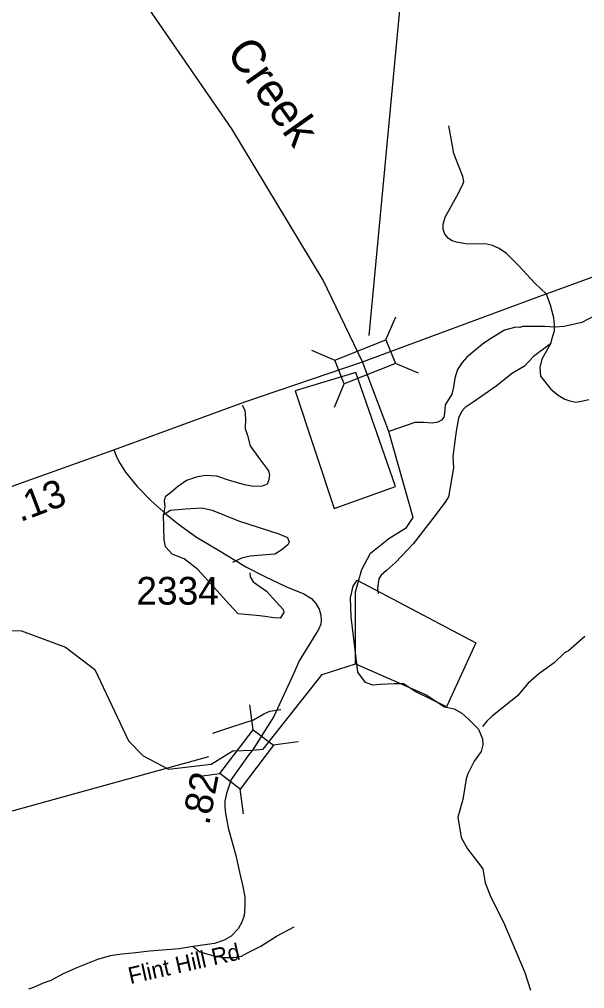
# Model space of a CAD drawing. Extents: x 1248224 to 1454986, y 825081 to 985870.
# Drawn here: x 1374901 to 1377448, y 892471 to 896840 of the extents above; entities that cross this region are included whole.
import ezdxf

# ---------------------------------------------------------------- set-up
doc = ezdxf.new("R2010")
doc.units = 0
for name, color, linetype in [('Exist Boundary Political City Limit New', 7, 'Continuous'), ('Exist Hydrographic Creek Single Shore', 7, 'Continuous'), ('Exist Hydrographic Creek Single Shore Label', 7, 'Continuous'), ('Exist Hydrographic Misc Water Feature', 7, 'Continuous'), ('Exist Road Non-System Type 51', 7, 'Continuous'), ('Exist Road Primary NC Attributed', 7, 'Continuous'), ('Exist Road Primary NC Mileage Hundredths English Label', 7, 'Continuous'), ('Exist Road Primary NC Structure Standard Bridge CELL', 7, 'Continuous'), ('Exist Road Primary NC Structure Standard Bridge Number Label', 7, 'Continuous'), ('Exist Road Secondary Mileage Hundredths English Label', 7, 'Continuous'), ('Exist Road Secondary Structure Standard Bridge CELL', 7, 'Continuous'), ('Exist Road Secondary Structure Standard Bridge Number Label', 7, 'Continuous'), ('Exist Road Secondary Type 51 Attributed', 7, 'Continuous'), ('Exist Road Secondary Type 51 Label', 7, 'Continuous'), ('Exist Road Secondary Type 51 Number Label', 7, 'Continuous'), ('Map Preparation Boundary City Limit Buffer Line', 7, 'Continuous')]:
    doc.layers.add(name, color=color, linetype=linetype)

msp = doc.modelspace()

# ---------------------------------------------------------------- linework, layer by layer
at = {"layer": 'Exist Boundary Political City Limit New'}
for p, q in [((1376417.9, 895248.7), (1376144.6, 895165.7)), ((1376596.5, 894734.1), (1376417.9, 895248.7)), ((1376144.6, 895165.7), (1376320.2, 894635.8)), ((1376320.2, 894635.8), (1376596.5, 894734.1)), ((1376405.5, 894284.5), (1376424, 894312.1)), ((1376424, 894312.1), (1376958.2, 894029.5)), ((1376393.3, 894232.2), (1376405.5, 894284.5)), ((1376396.3, 894146.2), (1376393.3, 894232.2)), ((1376414.8, 893998.7), (1376396.3, 894146.2)), ((1376427, 893897.4), (1376414.8, 893998.7)), ((1376958.2, 894029.5), (1376826.1, 893740.7)), ((1376460.8, 893851.3), (1376427, 893897.4)), ((1376494.6, 893839), (1376460.8, 893851.3)), ((1376528.4, 893842.1), (1376494.6, 893839)), ((1376589.8, 893845.1), (1376528.4, 893842.1)), ((1376632.7, 893845.1), (1376589.8, 893845.1)), ((1376688, 893808.3), (1376632.7, 893845.1)), ((1376826.1, 893740.7), (1376688, 893808.3))]:
    msp.add_line(p, q, dxfattribs=at)
at = {"layer": 'Exist Hydrographic Creek Single Shore'}
for points in [[(1376447.5, 895296.1), (1376269.4, 895665), (1375858.5, 896346.3), (1375129.4, 897404.9), (1374966.4, 897582.3), (1374959.4, 897657.8)], [(1376416.4, 893935.3), (1376415.5, 894260.3), (1376443.8, 894360.7), (1376483.4, 894433.5), (1376566, 894499.6), (1376645.3, 894549.2), (1376675, 894595.4), (1376566.3, 894982.5), (1376447.5, 895296.1)], [(1375951.7, 893545.7), (1376000.2, 893550), (1376266.2, 893887.5), (1376416.4, 893935.3)], [(1376416.4, 893935.3), (1376733.9, 893795.9), (1376817.3, 893741.9), (1376860.8, 893731.5), (1376895.5, 893712.4), (1376925.1, 893686.3), (1376970.3, 893641), (1376987.7, 893597.6), (1376989.4, 893569.7), (1376982.4, 893540.1), (1376951.2, 893496.7), (1376921.6, 893439.3), (1376914.6, 893416.6), (1376899, 893322.7), (1376876.4, 893244.4), (1376892, 893152.2), (1376919.9, 893101), (1376970.3, 893036.6), (1376989.4, 893010.6), (1376999.8, 892947.9), (1377025.9, 892883.6), (1377083.3, 892770.5), (1377178.6, 892543.7), (1377204.7, 892463.6)], [(1375459.2, 893520.3), (1375573.4, 893459.8), (1375765.5, 893482.3), (1375863.1, 893542.2), (1375951.7, 893545.7)]]:
    msp.add_lwpolyline(points, dxfattribs=at)
at = {"layer": 'Exist Hydrographic Misc Water Feature'}
for points in [[(1377493.3, 895504.2), (1377436.6, 895473.4), (1377356.2, 895455.3), (1377316.1, 895452.1), (1377268.1, 895455.2), (1377170.1, 895455.4), (1377156.1, 895451.7), (1377138.1, 895452.1), (1377087.8, 895439.2), (1377020.9, 895398.7), (1376988.4, 895375.4), (1376917.1, 895317), (1376896.6, 895293.5), (1376876, 895261.9), (1376863.1, 895222.2), (1376858.2, 895182.4), (1376849.5, 895150.6), (1376820.5, 895103.3), (1376817.6, 895063.3), (1376813.2, 895047.4), (1376803, 895033.7), (1376786.8, 895024.1), (1376762.7, 895020.6), (1376722.7, 895023.4), (1376682.7, 895022.3), (1376566.3, 894982.5)], [(1372975.4, 893298.6), (1373394.4, 893329.6), (1373637.4, 893416.6), (1374026.4, 893674.8), (1374835.5, 894085.3), (1374910.4, 894083.8), (1375109.4, 894010.9), (1375240.4, 893909.7), (1375392.5, 893588.2), (1375459.2, 893520.3)], [(1377449.8, 894058.1), (1377376.4, 893993.7), (1377358.3, 893984.1), (1377311.2, 893939.1), (1377242.2, 893890.7), (1377193.3, 893847.9), (1377145.4, 893790.4), (1377032, 893699.5), (1377007.5, 893676), (1376988.4, 893652.1)]]:
    msp.add_lwpolyline(points, dxfattribs=at)
at = {"layer": 'Exist Road Non-System Type 51'}
msp.add_line((1375557, 894643.6), (1375550.4, 894607.7), dxfattribs=at)
for points in [[(1377274.6, 895603), (1377223.5, 895651.9), (1377152.6, 895728.6), (1377096.8, 895784.2), (1377062.7, 895808), (1377032.7, 895821.2), (1377008.2, 895826.5), (1376911.4, 895827.8), (1376870.5, 895835.7), (1376851.5, 895842.3), (1376835.1, 895852.9), (1376818.7, 895872.7), (1376810.6, 895895.2), (1376810.6, 895917.7), (1376820.1, 895949.4), (1376872.6, 896043.3), (1376898.5, 896093.6), (1376903.9, 896109.4), (1376899.8, 896131.9), (1376883.5, 896174.2), (1376859.6, 896236.4), (1376852.8, 896270.8), (1376837.1, 896360.7)], [(1377274.6, 895603), (1377293, 895554.1), (1377308, 895495.9), (1377310.7, 895460.2), (1377310.7, 895435.1), (1377302.6, 895406), (1377294.4, 895378.2)], [(1377294.4, 895378.2), (1377218.1, 895320), (1377177.2, 895277.7), (1377124, 895246), (1377049.1, 895186.5), (1376946.2, 895115.1), (1376909.4, 895089.9), (1376895.7, 895074.1), (1376879.4, 895042.3), (1376871.2, 894993.4), (1376864.4, 894951.1), (1376854.2, 894869.1), (1376856.9, 894818.9), (1376835.1, 894687.9), (1376820.1, 894664.1), (1376764.2, 894590.1), (1376675, 894476.4), (1376595.9, 894391.7), (1376555, 894356), (1376531.9, 894334.9), (1376521, 894317.7), (1376514.8, 894275.4), (1376518.5, 894251.9)], [(1377294.4, 895378.2), (1377254.9, 895308.1), (1377246.7, 895271.1), (1377249.4, 895231.4), (1377295.7, 895173.2), (1377329.8, 895145.5), (1377359.8, 895128.3), (1377381.6, 895120.3), (1377408.9, 895115.1), (1377434.8, 895119), (1377467.5, 895127)], [(1375905.5, 895101.6), (1375916.9, 895078.8), (1375920.2, 895039.7), (1375918.6, 894995.7), (1375928.3, 894964.7), (1375941.4, 894917.4), (1375983.7, 894858.7), (1376024.4, 894804.9), (1376027.7, 894785.4), (1376024.4, 894759.3), (1376017.9, 894744.6)], [(1376017.9, 894744.6), (1375995.1, 894736.5), (1375956, 894734.8), (1375915.3, 894741.4), (1375843.6, 894762.6), (1375791.5, 894780.5), (1375739.4, 894783.7), (1375697, 894777.2), (1375654.7, 894760.9), (1375614, 894733.2), (1375579.8, 894703.9), (1375558.6, 894687.6), (1375553.7, 894669.6), (1375557, 894643.6)], [(1375550.4, 894607.7), (1375581.4, 894627.3), (1375649.8, 894633.8), (1375723.1, 894638.7), (1375770.3, 894627.3), (1375889.2, 894580), (1376070, 894521.3), (1376109.1, 894505), (1376117.3, 894483.8), (1376110.8, 894470.8), (1376079.8, 894446.3), (1376052.1, 894430), (1375993.5, 894425.1), (1375941.4, 894420.2), (1375902.3, 894412.1), (1375861.5, 894392.5)], [(1375939.7, 894345.3), (1375941.4, 894327.3), (1375954.4, 894304.5), (1376014.7, 894262.1), (1376058.6, 894214.9), (1376089.6, 894180.6), (1376092.8, 894165.9), (1376076.5, 894141.5), (1376045.6, 894143.1), (1376008.1, 894148), (1375969, 894152.9), (1375918.6, 894157.8), (1375887.6, 894161.1), (1375845.3, 894205.1), (1375780.1, 894278.4), (1375705.2, 894359.9), (1375643.3, 894408.8), (1375589.5, 894430), (1375560.2, 894462.6), (1375553.7, 894493.6), (1375550.4, 894607.7)], [(1375772.5, 893623.2), (1375862.5, 893653.2), (1375956.1, 893683.2), (1376002, 893709.7), (1376030.2, 893722.1), (1376079.7, 893729.2)], [(1375684.8, 892660.2), (1375713.5, 892636.3), (1375766.6, 892621.8), (1375818.4, 892611.2), (1375867.5, 892611.2), (1375901.5, 892617.8), (1375931.5, 892633.7), (1375988.8, 892662.8), (1376059.6, 892707.8), (1376138.7, 892750.1)]]:
    msp.add_lwpolyline(points, dxfattribs=at)
at = {"layer": 'Exist Road Primary NC Attributed'}
for points in [[(1376447.5, 895296.1), (1377274.6, 895603), (1378011.9, 895870.1), (1378145.5, 895919), (1378221.8, 895950.8), (1378304.3, 895981.2), (1378386, 896014.2), (1378472.6, 896051.3), (1378559.1, 896097.5), (1378634.1, 896134.6), (1378706.3, 896179.5), (1378777.9, 896219.2), (1378831, 896250.9), (1378908.7, 896302.5), (1378982.3, 896347.5), (1379119.9, 896430.8)], [(1375327.1, 894899.5), (1375916.5, 895115.7), (1376447.5, 895296.1)], [(1374701.5, 894670.8), (1374889.8, 894743.6), (1375327.1, 894899.5)]]:
    msp.add_lwpolyline(points, dxfattribs=at)
at = {"layer": 'Exist Road Primary NC Structure Standard Bridge CELL'}
for p, q in [((1376552.5, 895395.9), (1376596.9, 895500)), ((1376218.1, 895348.6), (1376322.2, 895304.2)), ((1376594.6, 895290.9), (1376698.7, 895246.4)), ((1376320.8, 895092.6), (1376365.3, 895196.7))]:
    msp.add_line(p, q, dxfattribs=at)
msp.add_lwpolyline([(1376322.2, 895304.2), (1376552.3, 895396.4), (1376595.4, 895288.9), (1376365.3, 895196.7)], close=True, dxfattribs=at)
at = {"layer": 'Exist Road Primary NC Structure Standard Bridge Number Label'}
msp.add_lwpolyline([(1376477.3, 895414.7), (1376648.3, 897235.1), (1376672.8, 898896.7)], dxfattribs=at)
at = {"layer": 'Exist Road Secondary Structure Standard Bridge CELL'}
for p, q in [((1375954.4, 893637.8), (1375939.1, 893749.9)), ((1376044.5, 893569.3), (1376156.7, 893584.6)), ((1375691.9, 893425.4), (1375804, 893440.7)), ((1375911.5, 893258.5), (1375896.2, 893370.7))]:
    msp.add_line(p, q, dxfattribs=at)
msp.add_lwpolyline([(1375804, 893440.7), (1375954, 893638.1), (1376046.2, 893568), (1375896.2, 893370.7)], close=True, dxfattribs=at)
at = {"layer": 'Exist Road Secondary Structure Standard Bridge Number Label'}
msp.add_line((1375753.2, 893515.4), (1374688.2, 893221.6), dxfattribs=at)
at = {"layer": 'Exist Road Secondary Type 51 Attributed'}
for points in [[(1375327.1, 894899.5), (1375339.4, 894865.1), (1375353, 894840), (1375379.6, 894798.4), (1375431.3, 894734.9), (1375495.5, 894670.6), (1375562.5, 894609.4), (1375617.7, 894564.1), (1375698.5, 894506.1), (1375798, 894447.9), (1375868.1, 894405), (1375924.7, 894371.2), (1376006.5, 894328.9), (1376104.6, 894282.6), (1376182.3, 894250.9), (1376217.7, 894229.8), (1376236.8, 894207.3), (1376251.8, 894182.2), (1376260, 894154.4), (1376261.3, 894131.9), (1376260, 894113.4), (1376249.7, 894090.3), (1376212.9, 894030.7), (1376162.5, 893948.8), (1376138.6, 893893.7), (1376047.2, 893697.8), (1375951.7, 893545.7)], [(1375951.7, 893545.7), (1375936.1, 893527.8), (1375856, 893414.3), (1375834.1, 893351.1), (1375827.3, 893315.4), (1375827.3, 893288.9), (1375830, 893259.8), (1375842.3, 893195), (1375875.8, 893071.1), (1375893.4, 892996), (1375908.3, 892931.2), (1375916.5, 892884.9), (1375916.5, 892841.3), (1375913.8, 892800.3), (1375902.9, 892769.9), (1375886.5, 892740.8), (1375855.2, 892707.8), (1375823.9, 892689.2), (1375780.2, 892674.7), (1375684.8, 892660.2), (1375620.8, 892649.6), (1375487.9, 892639.7), (1375425.2, 892631.7), (1375362.5, 892626.4), (1375310.7, 892618.5), (1375253.5, 892602.6), (1375163.5, 892565.6), (1375098.1, 892537.8), (1375042.2, 892507.4), (1375008.2, 892495.5), (1374964.6, 892475.7), (1374941.4, 892469.1)]]:
    msp.add_lwpolyline(points, dxfattribs=at)
at = {"layer": 'Map Preparation Boundary City Limit Buffer Line'}
for p, q in [((1376417.9, 895248.7), (1376144.6, 895165.7)), ((1376596.5, 894734.1), (1376417.9, 895248.7)), ((1376144.6, 895165.7), (1376320.2, 894635.8)), ((1376320.2, 894635.8), (1376596.5, 894734.1)), ((1376405.5, 894284.5), (1376424, 894312.1)), ((1376424, 894312.1), (1376958.2, 894029.5)), ((1376393.3, 894232.2), (1376405.5, 894284.5)), ((1376396.3, 894146.2), (1376393.3, 894232.2)), ((1376414.8, 893998.7), (1376396.3, 894146.2)), ((1376427, 893897.4), (1376414.8, 893998.7)), ((1376958.2, 894029.5), (1376826.1, 893740.7)), ((1376460.8, 893851.3), (1376427, 893897.4)), ((1376494.6, 893839), (1376460.8, 893851.3)), ((1376528.4, 893842.1), (1376494.6, 893839)), ((1376589.8, 893845.1), (1376528.4, 893842.1)), ((1376632.7, 893845.1), (1376589.8, 893845.1)), ((1376688, 893808.3), (1376632.7, 893845.1)), ((1376826.1, 893740.7), (1376688, 893808.3))]:
    msp.add_line(p, q, dxfattribs=at)

# ---------------------------------------------------------------- texts
at = {"layer": 'Exist Hydrographic Creek Single Shore Label'}
msp.add_text('Creek', height=150, rotation=305.3663, dxfattribs=at).set_placement((1375829.3, 896691.6))
at = {"layer": 'Exist Road Primary NC Mileage Hundredths English Label'}
msp.add_text('.13', height=125, rotation=20.8153, dxfattribs=at).set_placement((1374905, 894573.3))
at = {"layer": 'Exist Road Secondary Mileage Hundredths English Label'}
msp.add_text('.82', height=125, rotation=79.1944, dxfattribs=at).set_placement((1375756, 893204.4))
at = {"layer": 'Exist Road Secondary Type 51 Label'}
msp.add_text('Flint Hill Rd', height=75, rotation=12.6538, dxfattribs=at).set_placement((1375400.8, 892491.1))
at = {"layer": 'Exist Road Secondary Type 51 Number Label'}
msp.add_text('2334', height=125, dxfattribs=at).set_placement((1375428.2, 894202))

doc.saveas('drawing.dxf')
